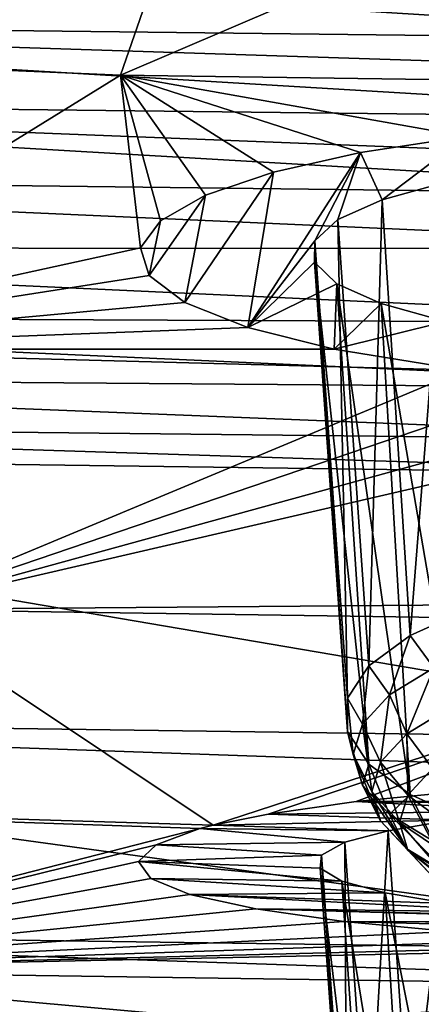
# Model space of a CAD drawing. Header units: metres. Extents: x -106 to 264, y -111 to 81.
# Tile 294 of 549: x 197.61 to 198.79, y -9.52 to -6.64. Entities that reach past the tile are written whole.
import ezdxf

# ---------------------------------------------------------------- set-up
doc = ezdxf.new("R2010")
doc.units = ezdxf.units.M
doc.layers.add('solid_20422013', color=7, linetype='CONTINUOUS')

msp = doc.modelspace()

# ---------------------------------------------------------------- linework, layer by layer
at = {"layer": 'solid_20422013'}
for points in [[(196.469391, -5.802666, 218.072601), (198.228378, -5.878576, 218.283447), (195.833969, -6.709729, 222.053024)], [(198.228378, -5.878576, 218.283447), (197.909714, -6.798134, 222.298584), (195.833969, -6.709729, 222.053024)], [(198.228378, -5.878576, 218.283447), (200, -5.903332, 218.351379), (197.909714, -6.798134, 222.298584)], [(197.909714, -6.798134, 222.298584), (200, -5.903332, 218.351379), (200, -6.82754, 222.38002)], [(195.225677, -6.63968, 263.30719), (200, -6.695174, 263.475067), (195.233719, -6.399039, 263.279602)], [(200, -6.695174, 263.475067), (200, -6.45423, 263.446228), (195.233719, -6.399039, 263.279602)], [(195.221039, -6.870972, 263.289978), (200, -6.926191, 263.458984), (195.225677, -6.63968, 263.30719)], [(200, -6.793774, 263.473419), (200, -6.695174, 263.475067), (195.225677, -6.63968, 263.30719)], [(200, -6.926191, 263.458984), (200, -6.793774, 263.473419), (195.225677, -6.63968, 263.30719)], [(195.833969, -6.709729, 222.053024), (197.909714, -6.798134, 222.298584), (196.608093, -7.601508, 226.324738)], [(197.968781, -7.304407, 224.709885), (196.608093, -7.601508, 226.324738), (197.909714, -6.798134, 222.298584)], [(198.923248, -6.977386, 223.09227), (197.909714, -6.798134, 222.298584), (200, -6.82754, 222.38002)], [(198.02742, -7.224876, 224.315063), (197.968781, -7.304407, 224.709885), (197.909714, -6.798134, 222.298584)], [(198.158737, -7.149737, 223.943008), (198.02742, -7.224876, 224.315063), (197.909714, -6.798134, 222.298584)], [(198.358124, -7.082526, 223.610748), (198.158737, -7.149737, 223.943008), (197.909714, -6.798134, 222.298584)], [(198.614273, -7.024405, 223.32402), (198.358124, -7.082526, 223.610748), (197.909714, -6.798134, 222.298584)], [(198.923248, -6.977386, 223.09227), (198.614273, -7.024405, 223.32402), (197.909714, -6.798134, 222.298584)], [(195.219376, -7.092991, 263.233398), (200, -7.150874, 263.402527), (195.221039, -6.870972, 263.289978)], [(200, -7.058358, 263.430725), (200, -6.926191, 263.458984), (195.221039, -6.870972, 263.289978)], [(200, -7.150874, 263.402527), (200, -7.058358, 263.430725), (195.221039, -6.870972, 263.289978)], [(198.677155, -7.163267, 223.986725), (198.614273, -7.024405, 223.32402), (198.923248, -6.977386, 223.09227)], [(198.864487, -7.11139, 223.732376), (198.677155, -7.163267, 223.986725), (198.923248, -6.977386, 223.09227)], [(198.614273, -7.024405, 223.32402), (198.282852, -7.537485, 225.871262), (198.358124, -7.082526, 223.610748)], [(198.48027, -7.283502, 224.580948), (198.282852, -7.537485, 225.871262), (198.614273, -7.024405, 223.32402)], [(198.547363, -7.22085, 224.273514), (198.48027, -7.283502, 224.580948), (198.614273, -7.024405, 223.32402)], [(198.677155, -7.163267, 223.986725), (198.547363, -7.22085, 224.273514), (198.614273, -7.024405, 223.32402)], [(200, -7.306574, 263.337036), (200, -7.150874, 263.402527), (195.219376, -7.092991, 263.233398)], [(195.220749, -7.30458, 263.137482), (200, -7.306574, 263.337036), (195.219376, -7.092991, 263.233398)], [(198.358124, -7.082526, 223.610748), (198.282852, -7.537485, 225.871262), (198.098404, -7.464632, 225.507568)], [(198.358124, -7.082526, 223.610748), (198.098404, -7.464632, 225.507568), (198.158737, -7.149737, 223.943008)], [(198.759995, -8.440653, 223.585587), (198.677155, -7.163267, 223.986725), (198.864487, -7.11139, 223.732376)], [(198.935944, -8.361812, 223.356613), (198.759995, -8.440653, 223.585587), (198.864487, -7.11139, 223.732376)], [(198.158737, -7.149737, 223.943008), (198.098404, -7.464632, 225.507568), (197.994064, -7.3856, 225.113602)], [(198.158737, -7.149737, 223.943008), (197.994064, -7.3856, 225.113602), (198.02742, -7.224876, 224.315063)], [(198.638245, -8.529682, 223.844147), (198.547363, -7.22085, 224.273514), (198.677155, -7.163267, 223.986725)], [(198.759995, -8.440653, 223.585587), (198.638245, -8.529682, 223.844147), (198.677155, -7.163267, 223.986725)], [(198.02742, -7.224876, 224.315063), (197.994064, -7.3856, 225.113602), (197.968781, -7.304407, 224.709885)], [(198.576019, -8.625006, 224.120987), (198.48027, -7.283502, 224.580948), (198.547363, -7.22085, 224.273514)], [(198.638245, -8.529682, 223.844147), (198.576019, -8.625006, 224.120987), (198.547363, -7.22085, 224.273514)], [(197.968781, -7.304407, 224.709885), (197.994064, -7.3856, 225.113602), (196.608093, -7.601508, 226.324738)], [(198.48027, -7.283502, 224.580948), (198.479004, -7.346559, 224.896362), (198.282852, -7.537485, 225.871262)], [(198.576019, -8.72246, 224.404007), (198.479004, -7.346559, 224.896362), (198.48027, -7.283502, 224.580948)], [(198.576019, -8.625006, 224.120987), (198.576019, -8.72246, 224.404007), (198.48027, -7.283502, 224.580948)], [(200, -7.524862, 263.19751), (200, -7.306574, 263.337036), (195.220749, -7.30458, 263.137482)], [(195.225555, -7.503184, 262.997437), (200, -7.524862, 263.19751), (195.220749, -7.30458, 263.137482)], [(198.479004, -7.346559, 224.896362), (198.544388, -7.409556, 225.206238), (198.282852, -7.537485, 225.871262)], [(198.638245, -8.817783, 224.680847), (198.544388, -7.409556, 225.206238), (198.479004, -7.346559, 224.896362)], [(198.576019, -8.72246, 224.404007), (198.638245, -8.817783, 224.680847), (198.479004, -7.346559, 224.896362)], [(197.994064, -7.3856, 225.113602), (198.098404, -7.464632, 225.507568), (196.608093, -7.601508, 226.324738)], [(198.544388, -7.409556, 225.206238), (198.536407, -7.601715, 226.192535), (198.282852, -7.537485, 225.871262)], [(198.544388, -7.409556, 225.206238), (198.674408, -7.467691, 225.497681), (198.536407, -7.601715, 226.192535)], [(198.759995, -8.906812, 224.939407), (198.674408, -7.467691, 225.497681), (198.544388, -7.409556, 225.206238)], [(198.638245, -8.817783, 224.680847), (198.759995, -8.906812, 224.939407), (198.544388, -7.409556, 225.206238)], [(198.098404, -7.464632, 225.507568), (198.282852, -7.537485, 225.871262), (196.608093, -7.601508, 226.324738)], [(198.674408, -7.467691, 225.497681), (198.863083, -7.519749, 225.755264), (198.536407, -7.601715, 226.192535)], [(198.935944, -8.985654, 225.168381), (198.863083, -7.519749, 225.755264), (198.674408, -7.467691, 225.497681)], [(198.759995, -8.906812, 224.939407), (198.935944, -8.985654, 225.168381), (198.674408, -7.467691, 225.497681)], [(200, -7.717257, 263.010986), (200, -7.524862, 263.19751), (195.225555, -7.503184, 262.997437)], [(195.233917, -7.680362, 262.814514), (200, -7.717257, 263.010986), (195.225555, -7.503184, 262.997437)], [(198.863083, -7.519749, 225.755264), (198.91629, -7.662511, 226.496948), (198.536407, -7.601715, 226.192535)], [(198.282852, -7.537485, 225.871262), (198.536407, -7.601715, 226.192535), (196.608093, -7.601508, 226.324738)], [(196.608093, -7.601508, 226.324738), (198.91629, -7.662511, 226.496948), (197.232315, -8.364915, 230.602615)], [(198.536407, -7.601715, 226.192535), (198.91629, -7.662511, 226.496948), (196.608093, -7.601508, 226.324738)], [(198.91629, -7.662511, 226.496948), (199.209946, -7.692998, 226.649857), (197.232315, -8.364915, 230.602615)], [(200, -7.871241, 262.7836), (200, -7.717257, 263.010986), (195.233917, -7.680362, 262.814514)], [(195.245529, -7.819661, 262.598938), (200, -7.871241, 262.7836), (195.233917, -7.680362, 262.814514)], [(199.209946, -7.692998, 226.649857), (199.591644, -7.716333, 226.766907), (197.232315, -8.364915, 230.602615)], [(199.591644, -7.716333, 226.766907), (200, -7.724565, 226.808243), (197.232315, -8.364915, 230.602615)], [(197.232315, -8.364915, 230.602615), (200, -7.724565, 226.808243), (200, -8.342187, 230.328842)], [(195.245529, -7.819661, 262.598938), (195.054642, -7.905578, 262.355408), (200, -7.972113, 262.53418)], [(195.245529, -7.819661, 262.598938), (200, -7.972113, 262.53418), (200, -7.871241, 262.7836)], [(195.054642, -7.905578, 262.355408), (194.980255, -8.677778, 259.168427), (200, -8.746813, 259.372223)], [(195.054642, -7.905578, 262.355408), (200, -8.746813, 259.372223), (200, -7.972113, 262.53418)], [(197.232315, -8.364915, 230.602615), (200, -8.342187, 230.328842), (200, -8.404502, 230.71521)], [(197.232315, -8.364915, 230.602615), (198.18161, -8.996811, 234.904999), (195.02832, -8.900214, 234.638672)], [(197.232315, -8.364915, 230.602615), (200, -8.404502, 230.71521), (198.18161, -8.996811, 234.904999)], [(198.829529, -8.535683, 223.48288), (198.759995, -8.440653, 223.585587), (198.935944, -8.361812, 223.356613)], [(198.34256, -8.964323, 234.638031), (198.18161, -8.996811, 234.904999), (200, -8.404502, 230.71521)], [(198.601669, -8.927256, 234.335831), (198.34256, -8.964323, 234.638031), (200, -8.404502, 230.71521)], [(198.911224, -8.897483, 234.094513), (198.601669, -8.927256, 234.335831), (200, -8.404502, 230.71521)], [(198.699432, -8.614918, 223.712997), (198.638245, -8.529682, 223.844147), (198.759995, -8.440653, 223.585587)], [(198.829529, -8.535683, 223.48288), (198.699432, -8.614918, 223.712997), (198.759995, -8.440653, 223.585587)], [(198.619339, -8.700893, 223.962692), (198.576019, -8.625006, 224.120987), (198.638245, -8.529682, 223.844147)], [(198.699432, -8.614918, 223.712997), (198.619339, -8.700893, 223.962692), (198.638245, -8.529682, 223.844147)], [(198.749725, -8.729411, 223.695602), (198.699432, -8.614918, 223.712997), (198.829529, -8.535683, 223.48288)], [(198.874786, -8.653239, 223.47438), (198.749725, -8.729411, 223.695602), (198.829529, -8.535683, 223.48288)], [(198.592285, -8.790304, 224.222351), (198.576019, -8.72246, 224.404007), (198.576019, -8.625006, 224.120987)], [(198.619339, -8.700893, 223.962692), (198.592285, -8.790304, 224.222351), (198.576019, -8.625006, 224.120987)], [(198.672714, -8.812062, 223.935638), (198.619339, -8.700893, 223.962692), (198.699432, -8.614918, 223.712997)], [(198.749725, -8.729411, 223.695602), (198.672714, -8.812062, 223.935638), (198.699432, -8.614918, 223.712997)], [(198.824768, -8.830918, 223.693527), (198.749725, -8.729411, 223.695602), (198.874786, -8.653239, 223.47438)], [(194.980255, -8.677778, 259.168427), (200, -8.854749, 258.829193), (200, -8.746813, 259.372223)], [(194.980255, -8.677778, 259.168427), (200, -9.367349, 255.587967), (200, -8.854749, 258.829193)], [(194.980255, -8.677778, 259.168427), (195.276733, -9.302426, 255.39418), (200, -9.367349, 255.587967)], [(198.646713, -8.898017, 224.185272), (198.592285, -8.790304, 224.222351), (198.619339, -8.700893, 223.962692)], [(198.672714, -8.812062, 223.935638), (198.646713, -8.898017, 224.185272), (198.619339, -8.700893, 223.962692)], [(198.619339, -8.879716, 224.482025), (198.638245, -8.817783, 224.680847), (198.576019, -8.72246, 224.404007)], [(198.592285, -8.790304, 224.222351), (198.619339, -8.879716, 224.482025), (198.576019, -8.72246, 224.404007)], [(198.75238, -8.908609, 223.919159), (198.672714, -8.812062, 223.935638), (198.749725, -8.729411, 223.695602)], [(198.824768, -8.830918, 223.693527), (198.75238, -8.908609, 223.919159), (198.749725, -8.729411, 223.695602)], [(198.672714, -8.983971, 224.434906), (198.619339, -8.879716, 224.482025), (198.592285, -8.790304, 224.222351)], [(198.646713, -8.898017, 224.185272), (198.672714, -8.983971, 224.434906), (198.592285, -8.790304, 224.222351)], [(198.619339, -8.879716, 224.482025), (198.699432, -8.965692, 224.73172), (198.638245, -8.817783, 224.680847)], [(198.699432, -8.965692, 224.73172), (198.759995, -8.906812, 224.939407), (198.638245, -8.817783, 224.680847)], [(198.727936, -8.989405, 224.153809), (198.646713, -8.898017, 224.185272), (198.672714, -8.812062, 223.935638)], [(198.75238, -8.908609, 223.919159), (198.727936, -8.989405, 224.153809), (198.672714, -8.812062, 223.935638)], [(198.853241, -8.984379, 223.914291), (198.75238, -8.908609, 223.919159), (198.824768, -8.830918, 223.693527)], [(198.749725, -9.066623, 224.674942), (198.699432, -8.965692, 224.73172), (198.619339, -8.879716, 224.482025)], [(198.672714, -8.983971, 224.434906), (198.749725, -9.066623, 224.674942), (198.619339, -8.879716, 224.482025)], [(195.02832, -8.900214, 234.638672), (198.141998, -9.006989, 234.988953), (196.524628, -9.421525, 239.056671)], [(195.02832, -8.900214, 234.638672), (198.18161, -8.996811, 234.904999), (198.141998, -9.006989, 234.988953)], [(199.684906, -8.923829, 234.274902), (198.601669, -8.927256, 234.335831), (198.911224, -8.897483, 234.094513)], [(198.75238, -9.0702, 224.388443), (198.672714, -8.983971, 224.434906), (198.646713, -8.898017, 224.185272)], [(198.727936, -8.989405, 224.153809), (198.75238, -9.0702, 224.388443), (198.646713, -8.898017, 224.185272)], [(198.699432, -8.965692, 224.73172), (198.829529, -9.044927, 224.961838), (198.759995, -8.906812, 224.939407)], [(198.83078, -9.058642, 224.129959), (198.727936, -8.989405, 224.153809), (198.75238, -8.908609, 223.919159)], [(198.853241, -8.984379, 223.914291), (198.83078, -9.058642, 224.129959), (198.75238, -8.908609, 223.919159)], [(198.829529, -9.044927, 224.961838), (198.935944, -8.985654, 225.168381), (198.759995, -8.906812, 224.939407)], [(199.111267, -8.956184, 234.533188), (198.34256, -8.964323, 234.638031), (198.601669, -8.927256, 234.335831)], [(199.684906, -8.923829, 234.274902), (199.384537, -8.936519, 234.373581), (198.601669, -8.927256, 234.335831)], [(199.384537, -8.936519, 234.373581), (199.111267, -8.956184, 234.533188), (198.601669, -8.927256, 234.335831)], [(198.877487, -8.98204, 234.745926), (198.18161, -8.996811, 234.904999), (198.34256, -8.964323, 234.638031)], [(199.111267, -8.956184, 234.533188), (198.877487, -8.98204, 234.745926), (198.34256, -8.964323, 234.638031)], [(198.874786, -9.142795, 224.896149), (198.829529, -9.044927, 224.961838), (198.699432, -8.965692, 224.73172)], [(198.749725, -9.066623, 224.674942), (198.874786, -9.142795, 224.896149), (198.699432, -8.965692, 224.73172)], [(198.141998, -9.006989, 234.988953), (198.014282, -9.054461, 235.382599), (196.524628, -9.421525, 239.056671)], [(198.567505, -9.047159, 235.281982), (198.014282, -9.054461, 235.382599), (198.141998, -9.006989, 234.988953)], [(198.694687, -9.01344, 234.998779), (198.141998, -9.006989, 234.988953), (198.18161, -8.996811, 234.904999)], [(198.694687, -9.01344, 234.998779), (198.567505, -9.047159, 235.281982), (198.141998, -9.006989, 234.988953)], [(198.877487, -8.98204, 234.745926), (198.694687, -9.01344, 234.998779), (198.18161, -8.996811, 234.904999)], [(198.824768, -9.147891, 224.614075), (198.749725, -9.066623, 224.674942), (198.672714, -8.983971, 224.434906)], [(198.75238, -9.0702, 224.388443), (198.824768, -9.147891, 224.614075), (198.672714, -8.983971, 224.434906)], [(198.758392, -9.939721, 234.727142), (198.694687, -9.01344, 234.998779), (198.877487, -8.98204, 234.745926)], [(198.853241, -9.132905, 224.345642), (198.75238, -9.0702, 224.388443), (198.727936, -8.989405, 224.153809)], [(198.83078, -9.058642, 224.129959), (198.853241, -9.132905, 224.345642), (198.727936, -8.989405, 224.153809)], [(198.93457, -9.865596, 234.496277), (198.758392, -9.939721, 234.727142), (198.877487, -8.98204, 234.745926)], [(198.63649, -10.023423, 234.987839), (198.567505, -9.047159, 235.281982), (198.694687, -9.01344, 234.998779)], [(198.758392, -9.939721, 234.727142), (198.63649, -10.023423, 234.987839), (198.694687, -9.01344, 234.998779)], [(198.014282, -9.054461, 235.382599), (197.962509, -9.103937, 235.797318), (196.524628, -9.421525, 239.056671)], [(198.498978, -9.085059, 235.591125), (197.962509, -9.103937, 235.797318), (198.014282, -9.054461, 235.382599)], [(198.567505, -9.047159, 235.281982), (198.498978, -9.085059, 235.591125), (198.014282, -9.054461, 235.382599)], [(198.574173, -10.113044, 235.266983), (198.498978, -9.085059, 235.591125), (198.567505, -9.047159, 235.281982)], [(198.63649, -10.023423, 234.987839), (198.574173, -10.113044, 235.266983), (198.567505, -9.047159, 235.281982)], [(198.498978, -9.085059, 235.591125), (198.495392, -9.12287, 235.913635), (197.962509, -9.103937, 235.797318)], [(198.574173, -10.204667, 235.552353), (198.495392, -9.12287, 235.913635), (198.498978, -9.085059, 235.591125)], [(198.574173, -10.113044, 235.266983), (198.574173, -10.204667, 235.552353), (198.498978, -9.085059, 235.591125)], [(198.942322, -9.219491, 224.822021), (198.874786, -9.142795, 224.896149), (198.749725, -9.066623, 224.674942)], [(198.824768, -9.147891, 224.614075), (198.942322, -9.219491, 224.822021), (198.749725, -9.066623, 224.674942)], [(198.919785, -9.204314, 224.553024), (198.824768, -9.147891, 224.614075), (198.75238, -9.0702, 224.388443)], [(198.853241, -9.132905, 224.345642), (198.919785, -9.204314, 224.553024), (198.75238, -9.0702, 224.388443)], [(197.962509, -9.103937, 235.797318), (197.998169, -9.153246, 236.21431), (196.524628, -9.421525, 239.056671)], [(198.558762, -9.161208, 236.229294), (197.998169, -9.153246, 236.21431), (197.962509, -9.103937, 235.797318)], [(198.495392, -9.12287, 235.913635), (198.558762, -9.161208, 236.229294), (197.962509, -9.103937, 235.797318)], [(198.63649, -10.294289, 235.831497), (198.558762, -9.161208, 236.229294), (198.495392, -9.12287, 235.913635)], [(198.574173, -10.204667, 235.552353), (198.63649, -10.294289, 235.831497), (198.495392, -9.12287, 235.913635)], [(197.998169, -9.153246, 236.21431), (198.11319, -9.200303, 236.616348), (196.524628, -9.421525, 239.056671)], [(198.685944, -9.195355, 236.524872), (198.11319, -9.200303, 236.616348), (197.998169, -9.153246, 236.21431)], [(198.558762, -9.161208, 236.229294), (198.685944, -9.195355, 236.524872), (197.998169, -9.153246, 236.21431)], [(198.758392, -10.377991, 236.092194), (198.685944, -9.195355, 236.524872), (198.558762, -9.161208, 236.229294)], [(198.63649, -10.294289, 235.831497), (198.758392, -10.377991, 236.092194), (198.558762, -9.161208, 236.229294)], [(198.11319, -9.200303, 236.616348), (198.30629, -9.242836, 236.982666), (196.524628, -9.421525, 239.056671)], [(198.685944, -9.195355, 236.524872), (198.871994, -9.226628, 236.78714), (198.11319, -9.200303, 236.616348)], [(199.109283, -9.251772, 237.005081), (198.30629, -9.242836, 236.982666), (198.11319, -9.200303, 236.616348)], [(198.871994, -9.226628, 236.78714), (199.109283, -9.251772, 237.005081), (198.11319, -9.200303, 236.616348)], [(198.93457, -10.452115, 236.323059), (198.871994, -9.226628, 236.78714), (198.685944, -9.195355, 236.524872)], [(198.758392, -10.377991, 236.092194), (198.93457, -10.452115, 236.323059), (198.685944, -9.195355, 236.524872)], [(198.30629, -9.242836, 236.982666), (198.564713, -9.27966, 237.302505), (196.524628, -9.421525, 239.056671)], [(199.686874, -9.282331, 237.265839), (198.564713, -9.27966, 237.302505), (198.30629, -9.242836, 236.982666)], [(199.385498, -9.270475, 237.166962), (199.686874, -9.282331, 237.265839), (198.30629, -9.242836, 236.982666)], [(199.109283, -9.251772, 237.005081), (199.385498, -9.270475, 237.166962), (198.30629, -9.242836, 236.982666)], [(198.564713, -9.27966, 237.302505), (198.87793, -9.309067, 237.559341), (196.524628, -9.421525, 239.056671)], [(200, -9.317172, 237.601059), (198.87793, -9.309067, 237.559341), (198.564713, -9.27966, 237.302505)], [(200, -9.285624, 237.299286), (200, -9.317172, 237.601059), (198.564713, -9.27966, 237.302505)], [(199.686874, -9.282331, 237.265839), (200, -9.285624, 237.299286), (198.564713, -9.27966, 237.302505)], [(195.276733, -9.302426, 255.39418), (200, -9.460702, 254.801224), (200, -9.367349, 255.587967)], [(195.276733, -9.302426, 255.39418), (200, -9.728038, 251.648209), (200, -9.460702, 254.801224)], [(195.276733, -9.302426, 255.39418), (195.584686, -9.667112, 251.46376), (200, -9.728038, 251.648209)], [(198.87793, -9.309067, 237.559341), (199.2314, -9.330687, 237.749268), (196.524628, -9.421525, 239.056671)], [(199.2314, -9.330687, 237.749268), (199.603806, -9.343565, 237.862747), (196.524628, -9.421525, 239.056671)], [(199.603806, -9.343565, 237.862747), (200, -9.348027, 237.902115), (196.524628, -9.421525, 239.056671)], [(196.524628, -9.421525, 239.056671), (200, -9.348027, 237.902115), (200, -9.471667, 239.205536)], [(196.524628, -9.421525, 239.056671), (200, -9.471667, 239.205536), (196.213348, -9.704638, 243.262863)], [(196.213348, -9.704638, 243.262863), (200, -9.471667, 239.205536), (200, -9.690454, 242.14296)]]:
    msp.add_3dface(points, dxfattribs=at)

doc.saveas('drawing.dxf')
